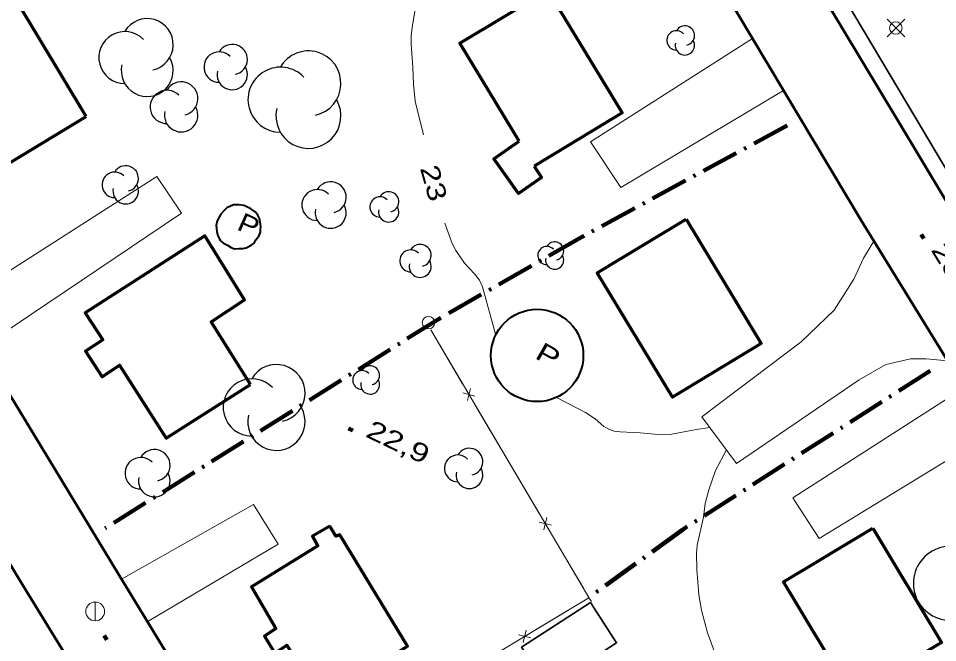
# Model space of a CAD drawing. Extents: x 355726 to 357533, y 5103782 to 5105258.
# Drawn here: x 356812.3 to 356885.8, y 5104292.7 to 5104342.7 of the extents above; entities that cross this region are included whole.
import ezdxf
from ezdxf.enums import TextEntityAlignment as Align

# ---------------------------------------------------------------- set-up
doc = ezdxf.new("R2010")
doc.units = 0
doc.header["$LTSCALE"] = 0.6
doc.linetypes.add('DOT_DASHED', pattern=[7.7, 5, -1.2, 0.3, -1.2])
doc.linetypes.add('LONG_DASHED', pattern=[7.5, 6, -1.5])
for name, color, linetype, lineweight in [('19', 7, 'Continuous', 13), ('2', 7, 'LONG_DASHED', 13), ('21', 7, 'LONG_DASHED', 35), ('22', 7, 'Continuous', 13), ('3', 7, 'Continuous', 140), ('31', 7, 'Continuous', 35), ('36', 7, 'Continuous', 13), ('37', 7, 'Continuous', 13), ('38', 7, 'Continuous', 40), ('41', 7, 'DOT_DASHED', 90), ('44', 7, 'Continuous', 25)]:
    doc.layers.add(name, color=color, linetype=linetype, lineweight=lineweight)

msp = doc.modelspace()

# ---------------------------------------------------------------- linework, layer by layer
at = {"layer": '19'}
for points in [[(356871.04, 5104341.04), (356858.06, 5104332.78), (356860.51, 5104329.12), (356873.51, 5104336.88)], [(356809.33, 5104316.29), (356825.34, 5104327.08), (356823.37, 5104330.01), (356807.26, 5104319.7)], [(356880.75, 5104324.82), (356879.92, 5104323.46), (356879.15, 5104321.78), (356877.57, 5104319.3), (356874.92, 5104316.78), (356866.98, 5104310.78), (356869.76, 5104307.05), (356879.58, 5104313.72), (356881.69, 5104314.97), (356883.67, 5104315.4), (356884.94, 5104315.4), (356886.64, 5104315.26)], [(356887.98, 5104313.09), (356874.25, 5104304.29), (356876.38, 5104301.04), (356890.21, 5104309.48)], [(356822.61, 5104294.38), (356833.08, 5104300.59), (356831.12, 5104303.76), (356820.54, 5104297.78)]]:
    msp.add_lwpolyline(points, dxfattribs=at)
at = {"layer": '2', "linetype": 'Continuous'}
for points in [[(356844.72, 5104333.34), (356844.04, 5104336.03), (356843.9, 5104337.4), (356843.86, 5104338.73), (356843.73, 5104340.62), (356843.72, 5104341.26), (356843.81, 5104341.92), (356844.45, 5104345.87)], [(356850.49, 5104317.31), (356850.47, 5104317.38), (356849.44, 5104321.16), (356849.18, 5104321.7), (356848.8, 5104322.2), (356848, 5104323.07), (356847.29, 5104324.09), (356847.01, 5104324.63), (356846.41, 5104326.26)], [(356862.04, 5104309.5), (356860.44, 5104309.57), (356859.97, 5104309.63), (356859.54, 5104309.79), (356859.15, 5104310.01), (356858.44, 5104310.61), (356857.67, 5104311.13), (356855.35, 5104312.33)], [(356867.62, 5104309.92), (356866.52, 5104309.76), (356864.44, 5104309.36), (356863.78, 5104309.33), (356862.04, 5104309.5)], [(356868.48, 5104290.68), (356867.44, 5104293.5), (356866.96, 5104295.3), (356866.73, 5104296.54), (356866.57, 5104298.55), (356866.55, 5104299.87), (356866.62, 5104300.49), (356867.11, 5104302.73), (356867.26, 5104303.84), (356867.53, 5104304.94), (356868.08, 5104306.47), (356868.96, 5104308.12)]]:
    msp.add_lwpolyline(points, dxfattribs=at)
at = {"layer": '21', "linetype": 'Continuous', "lineweight": 53}
for points in [[(356980.28, 5104172.46), (356960.82, 5104204.67), (356938.73, 5104241.3), (356928.01, 5104258.93), (356882.74, 5104334.34), (356830.71, 5104420.8), (356815.67, 5104444.05), (356810.22, 5104452.59), (356805.78, 5104459.34), (356801.61, 5104465.59), (356797.55, 5104471.22), (356793.83, 5104476.18), (356790.19, 5104480.63), (356786.17, 5104485.25), (356782.33, 5104489.23), (356778.54, 5104492.88), (356773.51, 5104497.21), (356768.46, 5104501.08), (356762.89, 5104504.82), (356757.42, 5104508.17), (356751.33, 5104511.47), (356744.92, 5104514.5), (356738.32, 5104517.34), (356732.44, 5104519.68)], [(356892.14, 5104306.34), (356879.69, 5104326.53), (356869.73, 5104343.24), (356857.58, 5104363.65), (356848.76, 5104378.19), (356840.18, 5104392.12), (356837.11, 5104397.63), (356836.13, 5104399.08), (356835.04, 5104400.08), (356833.89, 5104400.7), (356832.93, 5104401.01), (356831.67, 5104400.92), (356830.53, 5104400.69), (356829.39, 5104400.12), (356828.67, 5104399.58), (356810.89, 5104388.92)], [(356785.82, 5104341.8), (356812.4, 5104297.72), (356824.02, 5104278.78)], [(356809.06, 5104316.73), (356820.3, 5104298.17), (356829.59, 5104282.95)]]:
    msp.add_lwpolyline(points, dxfattribs=at)
at = {"layer": '22', "lineweight": 35}
msp.add_lwpolyline([(356837.8, 5104411.74), (356848.06, 5104394.92), (356860.66, 5104373.68), (356872.75, 5104353.76), (356884.14, 5104334.61), (356888.35, 5104327.53), (356895.97, 5104314.73), (356907.64, 5104295.49), (356919.15, 5104276.13), (356930.45, 5104257.4), (356942.26, 5104238.13), (356954.4, 5104217.86), (356959.29, 5104209.66), (356963.6, 5104202.44), (356966.95, 5104196.86), (356981.04, 5104173.45)], dxfattribs=at)
at = {"layer": '3'}
for p, q in [((356884.53, 5104325.37), (356884.74, 5104325.03)), ((356838.7, 5104309.85), (356839.06, 5104309.68)), ((356819.17, 5104293.27), (356819.38, 5104292.93))]:
    msp.add_line(p, q, dxfattribs=at)
at = {"layer": '31', "lineweight": 70}
for points in [[(356852.36, 5104332.82), (356847.63, 5104340.66), (356854.67, 5104344.92), (356860.61, 5104335.09), (356853.57, 5104330.83)], [(356853.57, 5104330.83), (356854.14, 5104329.92), (356852.3, 5104328.63), (356850.34, 5104331.42), (356852.36, 5104332.82)]]:
    msp.add_lwpolyline(points, dxfattribs=at)
for points in [[(356817.73, 5104334.8), (356812.12, 5104344.15), (356803.53, 5104338.99), (356809.15, 5104329.63), (356817.73, 5104334.8)], [(356865.73, 5104326.59), (356871.74, 5104316.65), (356864.63, 5104312.34), (356858.62, 5104322.29), (356865.73, 5104326.59)], [(356830.86, 5104313.36), (356827.73, 5104318.38), (356830.39, 5104320.13), (356827.21, 5104325.26), (356817.65, 5104319.09), (356819.06, 5104316.94), (356817.67, 5104316.03), (356818.99, 5104313.96), (356820.38, 5104314.9), (356824.12, 5104309.07), (356830.86, 5104313.36)], [(356837.21, 5104302.01), (356835.84, 5104301.23), (356836.25, 5104300.46), (356830.96, 5104297.16), (356832.9, 5104293.84), (356831.98, 5104293.22), (356832.83, 5104291.87), (356833.79, 5104292.51), (356836.48, 5104288.09), (356843.42, 5104292.43), (356838.01, 5104301.34), (356837.7, 5104301.22), (356837.21, 5104302.01)], [(356880.65, 5104301.86), (356886.15, 5104292.72), (356879.01, 5104288.43), (356873.51, 5104297.57), (356880.65, 5104301.86)]]:
    msp.add_lwpolyline(points, close=True, dxfattribs=at)
at = {"layer": '31'}
msp.add_lwpolyline([(356858.08, 5104295.91), (356852.56, 5104292.34), (356854.65, 5104289.12), (356860.16, 5104292.69), (356858.08, 5104295.91)], close=True, dxfattribs=at)
at = {"layer": '36'}
for p, q in [((356883.21, 5104341.17), (356881.8, 5104342.58)), ((356881.8, 5104341.17), (356883.21, 5104342.58)), ((356818.44, 5104294.44), (356818.44, 5104295.94))]:
    msp.add_line(p, q, dxfattribs=at)
for centre, radius in [((356882.507, 5104341.877), 0.5), ((356845.109, 5104318.31), 0.5), ((356818.442, 5104295.201), 0.75)]:
    msp.add_circle(centre, radius, dxfattribs=at)
at = {"layer": '37'}
for p, q in [((356845.29, 5104317.72), (356847.84, 5104313.42)), ((356848.22, 5104312.07), (356848.47, 5104313.04)), ((356847.86, 5104312.68), (356848.83, 5104312.43)), ((356848.85, 5104311.7), (356851.4, 5104307.39)), ((356851.4, 5104307.39), (356853.95, 5104303.09)), ((356854.33, 5104301.74), (356854.58, 5104302.71)), ((356853.97, 5104302.35), (356854.94, 5104302.1)), ((356857.95, 5104296.3), (356853.66, 5104293.72)), ((356852.93, 5104293.69), (356852.69, 5104292.72)), ((356852.32, 5104293.33), (356853.29, 5104293.09))]:
    msp.add_line(p, q, dxfattribs=at)
for points in [[(356845.29, 5104317.72), (356856.08, 5104299.48), (356857.95, 5104296.31), (356857.95, 5104296.3), (356858.14, 5104295.99)], [(356854.96, 5104301.37), (356856.08, 5104299.48), (356857.51, 5104297.06)], [(356857.51, 5104297.06), (356857.95, 5104296.31), (356857.95, 5104296.3), (356858.14, 5104295.99)], [(356857.95, 5104296.3), (356844.94, 5104288.48), (356846.58, 5104285.8)]]:
    msp.add_lwpolyline(points, dxfattribs=at)
at = {"layer": '38'}
msp.add_lwpolyline([(356831.58, 5104326.64), (356831.42, 5104326.97), (356831.24, 5104327.17), (356830.89, 5104327.41), (356830.59, 5104327.58), (356830.34, 5104327.67), (356829.95, 5104327.74), (356829.51, 5104327.74), (356828.98, 5104327.5), (356828.78, 5104327.32), (356828.5, 5104326.99), (356828.37, 5104326.76), (356828.21, 5104326.46), (356828.13, 5104326.07), (356828.17, 5104325.61), (356828.27, 5104325.26), (356828.48, 5104324.85), (356828.72, 5104324.66), (356829.02, 5104324.5), (356829.32, 5104324.33), (356829.6, 5104324.22), (356829.94, 5104324.23), (356830.25, 5104324.25), (356830.52, 5104324.3), (356830.93, 5104324.51), (356831.17, 5104324.67), (356831.31, 5104324.93), (356831.56, 5104325.28), (356831.67, 5104325.56), (356831.68, 5104325.75), (356831.7, 5104325.98), (356831.68, 5104326.19), (356831.58, 5104326.64)], close=True, dxfattribs=at)
msp.add_circle((356853.803, 5104315.682), 3.693, dxfattribs=at)
at = {"layer": '41'}
for points in [[(356873.8, 5104334.08), (356857.35, 5104325.15), (356845.96, 5104318.62), (356819.24, 5104301.86)], [(356885.26, 5104314.46), (356865.43, 5104301.74), (356857.95, 5104296.31)]]:
    msp.add_lwpolyline(points, dxfattribs=at)
at = {"layer": '44'}
for centre, radius, start, end in [((356822.608, 5104340.557), 2.079, 282.26917, 149.72626), ((356820.82, 5104339.517), 2.079, 44.11537, 269.80396), ((356864.956, 5104340.888), 0.776, 44.11537, 269.80396), ((356865.624, 5104341.276), 0.776, 282.26917, 149.72626), ((356865.624, 5104340.499), 0.776, 166.93686, 29.62122), ((356829.407, 5104339.364), 1.214, 282.26917, 149.72626), ((356835.506, 5104337.449), 2.6, 282.26917, 149.72626), ((356822.608, 5104338.478), 2.079, 166.93686, 29.62122), ((356828.363, 5104338.758), 1.214, 44.11537, 269.80396), ((356829.407, 5104338.151), 1.214, 166.93686, 29.62122), ((356833.27, 5104336.149), 2.6, 44.11537, 269.80396), ((356825.328, 5104336.238), 1.335, 282.26917, 149.72626), ((356824.179, 5104335.57), 1.335, 44.11537, 269.80396), ((356835.506, 5104334.849), 2.6, 166.93686, 29.62122), ((356825.328, 5104334.903), 1.335, 166.93686, 29.62122), ((356820.886, 5104329.843), 1.02, 282.26917, 149.72626), ((356820.009, 5104329.333), 1.02, 44.11537, 269.80396), ((356820.886, 5104328.823), 1.02, 166.93686, 29.62122), ((356836.222, 5104327.718), 1.24, 44.11537, 269.80396), ((356837.288, 5104328.338), 1.24, 282.26917, 149.72626), ((356841.232, 5104327.568), 0.81, 44.11537, 269.80396), ((356841.928, 5104327.974), 0.81, 282.26917, 149.72626), ((356837.288, 5104327.098), 1.24, 166.93686, 29.62122), ((356841.928, 5104327.163), 0.81, 166.93686, 29.62122), ((356844.447, 5104323.69), 0.88, 282.26917, 149.72626), ((356855.204, 5104324.04), 0.727, 282.26917, 149.72626), ((356843.691, 5104323.25), 0.88, 44.11537, 269.80396), ((356854.578, 5104323.677), 0.727, 44.11537, 269.80396), ((356844.447, 5104322.81), 0.88, 166.93686, 29.62122), ((356855.204, 5104323.313), 0.727, 166.93686, 29.62122), ((356832.947, 5104312.668), 2.291, 282.26917, 149.72626), ((356839.797, 5104313.717), 0.753, 44.11537, 269.80396), ((356840.445, 5104314.094), 0.753, 282.26917, 149.72626), ((356830.977, 5104311.522), 2.291, 44.11537, 269.80396), ((356840.445, 5104313.34), 0.753, 166.93686, 29.62122), ((356832.947, 5104310.377), 2.291, 166.93686, 29.62122), ((356823.177, 5104306.89), 1.262, 282.26917, 149.72626), ((356847.465, 5104306.644), 1.074, 44.11537, 269.80396), ((356848.389, 5104307.181), 1.074, 282.26917, 149.72626), ((356822.092, 5104306.259), 1.262, 44.11537, 269.80396), ((356823.177, 5104305.628), 1.262, 166.93686, 29.62122), ((356848.389, 5104306.107), 1.074, 166.93686, 29.62122), ((356886.862, 5104297.447), 2.957, 44.11537, 269.80396)]:
    msp.add_arc(centre, radius, start, end, dxfattribs=at)

# ---------------------------------------------------------------- texts
at = {"layer": '2', "width": 1.3}
msp.add_text('23', height=1.5, rotation=285.848, dxfattribs=at).set_placement((356844.815, 5104329.28), align=Align.CENTER)
at = {"layer": '3', "width": 1.35}
for s, rotation, p in [('23,3   ', 301.697, (356885.27, 5104324.13)), ('22,9   ', 334.423, (356839.99, 5104309.22))]:
    msp.add_text(s, height=1.5, rotation=rotation, dxfattribs=at).set_placement(p)
at = {"layer": '38'}
for rotation, width, p in [(335.78, 1.2, (356829.69, 5104325.79)), (330.078, 1.35, (356853.54, 5104315.51))]:
    msp.add_text('P', height=1.5, rotation=rotation, dxfattribs=dict(at, width=width)).set_placement(p)

doc.saveas('drawing.dxf')
